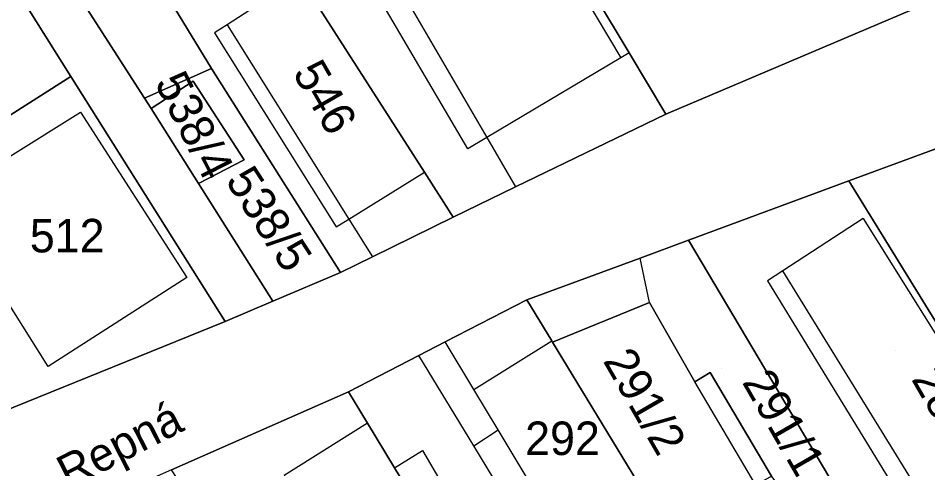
# Model space of a CAD drawing. Extents: x -263943 to -261149, y -1236934 to -1230686.
# Drawn here: x -262618.9 to -262564.6, y -1235593.2 to -1235566.3 of the extents above; entities that cross this region are included whole.
import ezdxf

# ---------------------------------------------------------------- set-up
doc = ezdxf.new("R2010")
doc.units = 0
for name, color, linetype in [('body_kn', 7, 'Continuous'), ('kladpar_druhypozemkov', 7, 'Continuous'), ('kladpar_hranice', 7, 'Continuous'), ('kladpar_parcelnecisla', 7, 'Continuous'), ('kladpar_plochy', 7, 'Continuous'), ('popisy', 7, 'Continuous'), ('zappar_hrandruhpozemk', 7, 'Continuous')]:
    doc.layers.add(name, color=color, linetype=linetype)

msp = doc.modelspace()

# ---------------------------------------------------------------- linework, layer by layer
at = {"layer": 'body_kn'}
for p, q in [((-262606.4, -1235566.73), (-262606.4, -1235566.73)), ((-262606.4, -1235566.73), (-262606.4, -1235566.73)), ((-262607.15, -1235567.21), (-262607.15, -1235567.21)), ((-262582.9, -1235568.69), (-262582.9, -1235568.69)), ((-262582.9, -1235568.69), (-262582.9, -1235568.69)), ((-262582.42, -1235568.4), (-262582.42, -1235568.4)), ((-262582.42, -1235568.4), (-262582.42, -1235568.4)), ((-262607.33, -1235569.33), (-262607.33, -1235569.33)), ((-262615.74, -1235569.81), (-262615.74, -1235569.81)), ((-262608.44, -1235570.09), (-262608.44, -1235570.09)), ((-262608.44, -1235570.09), (-262608.44, -1235570.09)), ((-262611.33, -1235571.1), (-262611.33, -1235571.1)), ((-262611.33, -1235571.1), (-262611.33, -1235571.1)), ((-262615.15, -1235571.93), (-262615.15, -1235571.93)), ((-262610.94, -1235571.72), (-262610.94, -1235571.72)), ((-262580.23, -1235572.05), (-262580.23, -1235572.05)), ((-262580.23, -1235572.05), (-262580.23, -1235572.05)), ((-262590.91, -1235573.45), (-262590.91, -1235573.45)), ((-262592.05, -1235574.13), (-262592.05, -1235574.13)), ((-262605.39, -1235574.77), (-262605.39, -1235574.77)), ((-262605.39, -1235574.77), (-262605.39, -1235574.77)), ((-262594.63, -1235575.52), (-262594.63, -1235575.52)), ((-262608.11, -1235576.19), (-262608.11, -1235576.19)), ((-262589.19, -1235576.39), (-262589.19, -1235576.39)), ((-262569.31, -1235576.04), (-262569.31, -1235576.04)), ((-262599.15, -1235578.31), (-262599.15, -1235578.31)), ((-262592.92, -1235578.2), (-262592.92, -1235578.2)), ((-262568.45, -1235578.28), (-262568.45, -1235578.28)), ((-262599.89, -1235578.77), (-262599.89, -1235578.77)), ((-262578.87, -1235579.57), (-262578.87, -1235579.57)), ((-262597.74, -1235580.56), (-262597.74, -1235580.56)), ((-262581.75, -1235580.64), (-262581.75, -1235580.64)), ((-262573.24, -1235581.41), (-262573.24, -1235581.41)), ((-262608.82, -1235581.8), (-262608.82, -1235581.8)), ((-262599.64, -1235581.49), (-262599.64, -1235581.49)), ((-262599.64, -1235581.49), (-262599.64, -1235581.49)), ((-262574.15, -1235582), (-262574.15, -1235582)), ((-262603.67, -1235583.21), (-262603.67, -1235583.21)), ((-262588.52, -1235583.14), (-262588.52, -1235583.14)), ((-262581.19, -1235583.29), (-262581.19, -1235583.29)), ((-262581.19, -1235583.29), (-262581.19, -1235583.29)), ((-262606.53, -1235584.43), (-262606.53, -1235584.43)), ((-262593.39, -1235585.64), (-262593.39, -1235585.64)), ((-262587.03, -1235585.58), (-262587.03, -1235585.58)), ((-262586.99, -1235585.65), (-262586.99, -1235585.65)), ((-262594.97, -1235586.46), (-262594.97, -1235586.46)), ((-262617.08, -1235587.11), (-262617.08, -1235587.11)), ((-262577.58, -1235587.46), (-262577.58, -1235587.46)), ((-262591.68, -1235588.48), (-262591.68, -1235588.48)), ((-262578.5, -1235588.03), (-262578.5, -1235588.03)), ((-262599.16, -1235588.62), (-262599.16, -1235588.62)), ((-262598.03, -1235590.49), (-262598.03, -1235590.49)), ((-262598.03, -1235590.49), (-262598.03, -1235590.49)), ((-262590.24, -1235590.88), (-262590.24, -1235590.88)), ((-262594.75, -1235592.11), (-262594.75, -1235592.11)), ((-262591.69, -1235591.84), (-262591.69, -1235591.84)), ((-262596.41, -1235593.15), (-262596.41, -1235593.15)), ((-262596.41, -1235593.15), (-262596.41, -1235593.15))]:
    msp.add_line(p, q, dxfattribs=at)
at = {"layer": 'kladpar_druhypozemkov'}
for p, q in [((-262600.07, -1235570.79), (-262600.07, -1235570.79)), ((-262606.7, -1235573.75), (-262606.7, -1235573.75)), ((-262616.5, -1235578.35), (-262616.5, -1235578.35)), ((-262602.82, -1235578.62), (-262602.82, -1235578.62)), ((-262566.5, -1235586.14), (-262566.5, -1235586.14)), ((-262576.91, -1235587.22), (-262576.91, -1235587.22)), ((-262580.8, -1235588.67), (-262580.8, -1235588.67)), ((-262586.6, -1235590.39), (-262586.6, -1235590.39))]:
    msp.add_line(p, q, dxfattribs=at)
at = {"layer": 'kladpar_hranice'}
for points in [[(-262635.9, -1235532.92), (-262611.33, -1235571.1), (-262610.94, -1235571.72), (-262608.11, -1235576.19), (-262603.67, -1235583.21), (-262606.53, -1235584.43), (-262615.74, -1235569.81), (-262636.68, -1235536.48), (-262660.4, -1235500.08), (-262671.47, -1235483.79), (-262679.06, -1235472.04), (-262681.79, -1235467.13), (-262683.41, -1235464.09), (-262680.45, -1235462.05), (-262676.61, -1235466.78), (-262674.83, -1235469.15), (-262676.77, -1235470.51), (-262635.9, -1235532.92)], [(-262611.33, -1235571.1), (-262635.9, -1235532.92), (-262676.77, -1235470.51), (-262674.83, -1235469.15), (-262624.28, -1235543.73), (-262610.71, -1235563.8), (-262607.33, -1235569.33), (-262611.33, -1235571.1)], [(-262644.9, -1235551.47), (-262649.62, -1235544.15), (-262636.68, -1235536.48), (-262615.74, -1235569.81), (-262627.92, -1235577.57), (-262630.52, -1235573.59), (-262632.81, -1235570.08), (-262637.13, -1235563.46), (-262644.9, -1235551.47)], [(-262580.23, -1235572.05), (-262582.42, -1235568.4), (-262590.74, -1235554.52), (-262591.13, -1235553.86), (-262594.76, -1235547.91), (-262586.81, -1235542.7), (-262581.64, -1235539.3), (-262575.62, -1235549.2), (-262573.86, -1235552.1), (-262565.51, -1235565.82), (-262580.23, -1235572.05)], [(-262580.23, -1235572.05), (-262589.19, -1235576.39), (-262592.92, -1235578.2), (-262594.63, -1235575.52), (-262602.06, -1235563.9), (-262604.4, -1235560.25), (-262591.13, -1235553.86), (-262590.74, -1235554.52), (-262582.42, -1235568.4), (-262580.23, -1235572.05)], [(-262599.64, -1235581.49), (-262607.33, -1235569.33), (-262610.71, -1235563.8), (-262604.83, -1235559.58), (-262604.4, -1235560.25), (-262602.06, -1235563.9), (-262594.63, -1235575.52), (-262592.92, -1235578.2), (-262597.74, -1235580.56), (-262599.64, -1235581.49)], [(-262532.65, -1235562.1), (-262539.93, -1235564.98), (-262540.35, -1235564.47), (-262546.13, -1235566.81), (-262550.31, -1235568.5), (-262550.6, -1235568.62), (-262559.42, -1235572.29), (-262564.18, -1235574.14), (-262569.31, -1235576.04), (-262578.87, -1235579.57), (-262581.75, -1235580.64), (-262588.52, -1235583.14), (-262593.39, -1235585.64), (-262594.97, -1235586.46), (-262599.16, -1235588.62), (-262609.72, -1235593.27), (-262614.05, -1235595.18), (-262619.84, -1235597.63)], [(-262619.88, -1235589.84), (-262606.53, -1235584.43), (-262603.67, -1235583.21), (-262599.64, -1235581.49), (-262597.74, -1235580.56), (-262592.92, -1235578.2), (-262589.19, -1235576.39), (-262580.23, -1235572.05), (-262565.51, -1235565.82)], [(-262605.39, -1235574.77), (-262608.44, -1235570.09), (-262610.94, -1235571.72), (-262611.33, -1235571.1), (-262607.33, -1235569.33), (-262599.64, -1235581.49), (-262603.67, -1235583.21), (-262608.11, -1235576.19), (-262605.39, -1235574.77)], [(-262621.54, -1235587.31), (-262627.92, -1235577.57), (-262615.74, -1235569.81), (-262606.53, -1235584.43), (-262619.88, -1235589.84), (-262621.54, -1235587.31)], [(-262608.44, -1235570.09), (-262605.39, -1235574.77), (-262608.11, -1235576.19), (-262610.94, -1235571.72), (-262608.44, -1235570.09)], [(-262514.59, -1235632.84), (-262528.73, -1235641.53), (-262542, -1235620.28), (-262569.31, -1235576.04), (-262564.18, -1235574.14), (-262552.53, -1235593.86), (-262549.04, -1235591.67), (-262543.13, -1235602.55), (-262538.78, -1235598.66), (-262533.84, -1235595.71), (-262512.13, -1235631.34), (-262514.59, -1235632.84)], [(-262562.18, -1235607.66), (-262564.7, -1235603.41), (-262578.87, -1235579.57), (-262569.31, -1235576.04), (-262542, -1235620.28), (-262551.28, -1235626.02), (-262555.42, -1235619.05), (-262562.18, -1235607.66)], [(-262571.9, -1235595.58), (-262573.18, -1235594.59), (-262573.91, -1235593.64), (-262577.58, -1235587.46), (-262578.5, -1235588.03), (-262581.19, -1235583.29), (-262586.99, -1235585.65), (-262587.03, -1235585.58), (-262588.52, -1235583.14), (-262581.75, -1235580.64), (-262578.87, -1235579.57), (-262564.7, -1235603.41), (-262564.78, -1235603.46), (-262568.49, -1235597.22), (-262568.92, -1235597.49), (-262570.11, -1235598.27), (-262570.97, -1235596.82), (-262571.31, -1235597.03), (-262571.9, -1235595.58)], [(-262580.78, -1235605.99), (-262578.08, -1235610.4), (-262581.61, -1235612.97), (-262583.11, -1235614.07), (-262583.53, -1235614.37), (-262585.72, -1235610.76), (-262588.62, -1235605.99), (-262593.56, -1235597.85), (-262596.41, -1235593.15), (-262598.03, -1235590.49), (-262599.16, -1235588.62), (-262594.97, -1235586.46), (-262593.39, -1235585.64), (-262588.52, -1235583.14), (-262587.03, -1235585.58), (-262586.99, -1235585.65), (-262581.61, -1235594.48), (-262579.94, -1235597.22), (-262579.1, -1235598.6), (-262576.33, -1235603.15), (-262580.78, -1235605.99)], [(-262573.91, -1235593.64), (-262574.85, -1235594.19), (-262579.94, -1235597.22), (-262581.61, -1235594.48), (-262586.99, -1235585.65), (-262581.19, -1235583.29), (-262578.5, -1235588.03), (-262577.58, -1235587.46), (-262573.91, -1235593.64)], [(-262583.53, -1235614.37), (-262582.68, -1235615.74), (-262585.25, -1235621.32), (-262574.89, -1235638.57), (-262570.31, -1235635.73), (-262570.01, -1235635.54), (-262563.41, -1235645.91), (-262577.29, -1235654.35), (-262583.63, -1235643.98), (-262578.54, -1235640.83), (-262594.84, -1235616.03), (-262609.72, -1235593.27), (-262599.16, -1235588.62), (-262598.03, -1235590.49), (-262596.41, -1235593.15), (-262593.56, -1235597.85), (-262588.62, -1235605.99), (-262585.72, -1235610.76), (-262583.53, -1235614.37)]]:
    msp.add_lwpolyline(points, dxfattribs=at)
at = {"layer": 'kladpar_plochy'}
for points in [[(-262635.9, -1235532.92), (-262611.33, -1235571.1), (-262610.94, -1235571.72), (-262608.11, -1235576.19), (-262603.67, -1235583.21), (-262606.53, -1235584.43), (-262615.74, -1235569.81), (-262636.68, -1235536.48), (-262660.4, -1235500.08), (-262671.47, -1235483.79), (-262679.06, -1235472.04), (-262681.79, -1235467.13), (-262683.41, -1235464.09), (-262680.45, -1235462.05), (-262676.61, -1235466.78), (-262674.83, -1235469.15), (-262676.77, -1235470.51)], [(-262611.33, -1235571.1), (-262635.9, -1235532.92), (-262676.77, -1235470.51), (-262674.83, -1235469.15), (-262624.28, -1235543.73), (-262610.71, -1235563.8), (-262607.33, -1235569.33)], [(-262644.9, -1235551.47), (-262649.62, -1235544.15), (-262636.68, -1235536.48), (-262615.74, -1235569.81), (-262627.92, -1235577.57), (-262630.52, -1235573.59), (-262632.81, -1235570.08), (-262637.13, -1235563.46)], [(-262580.23, -1235572.05), (-262582.42, -1235568.4), (-262590.74, -1235554.52), (-262591.13, -1235553.86), (-262594.76, -1235547.91), (-262586.81, -1235542.7), (-262581.64, -1235539.3), (-262575.62, -1235549.2), (-262573.86, -1235552.1), (-262565.51, -1235565.82)], [(-262580.23, -1235572.05), (-262589.19, -1235576.39), (-262592.92, -1235578.2), (-262594.63, -1235575.52), (-262602.06, -1235563.9), (-262604.4, -1235560.25), (-262591.13, -1235553.86), (-262590.74, -1235554.52), (-262582.42, -1235568.4)], [(-262599.64, -1235581.49), (-262607.33, -1235569.33), (-262610.71, -1235563.8), (-262604.83, -1235559.58), (-262604.4, -1235560.25), (-262602.06, -1235563.9), (-262594.63, -1235575.52), (-262592.92, -1235578.2), (-262597.74, -1235580.56)], [(-262605.39, -1235574.77), (-262608.44, -1235570.09), (-262610.94, -1235571.72), (-262611.33, -1235571.1), (-262607.33, -1235569.33), (-262599.64, -1235581.49), (-262603.67, -1235583.21), (-262608.11, -1235576.19)], [(-262621.54, -1235587.31), (-262627.92, -1235577.57), (-262615.74, -1235569.81), (-262606.53, -1235584.43), (-262619.88, -1235589.84)], [(-262608.44, -1235570.09), (-262605.39, -1235574.77), (-262608.11, -1235576.19), (-262610.94, -1235571.72)], [(-262514.59, -1235632.84), (-262528.73, -1235641.53), (-262542, -1235620.28), (-262569.31, -1235576.04), (-262564.18, -1235574.14), (-262552.53, -1235593.86), (-262549.04, -1235591.67), (-262543.13, -1235602.55), (-262538.78, -1235598.66), (-262533.84, -1235595.71), (-262512.13, -1235631.34)], [(-262562.18, -1235607.66), (-262564.7, -1235603.41), (-262578.87, -1235579.57), (-262569.31, -1235576.04), (-262542, -1235620.28), (-262551.28, -1235626.02), (-262555.42, -1235619.05)], [(-262571.9, -1235595.58), (-262573.18, -1235594.59), (-262573.91, -1235593.64), (-262577.58, -1235587.46), (-262578.5, -1235588.03), (-262581.19, -1235583.29), (-262586.99, -1235585.65), (-262587.03, -1235585.58), (-262588.52, -1235583.14), (-262581.75, -1235580.64), (-262578.87, -1235579.57), (-262564.7, -1235603.41), (-262564.78, -1235603.46), (-262568.49, -1235597.22), (-262568.92, -1235597.49), (-262570.11, -1235598.27), (-262570.97, -1235596.82), (-262571.31, -1235597.03)], [(-262580.78, -1235605.99), (-262578.08, -1235610.4), (-262581.61, -1235612.97), (-262583.11, -1235614.07), (-262583.53, -1235614.37), (-262585.72, -1235610.76), (-262588.62, -1235605.99), (-262593.56, -1235597.85), (-262596.41, -1235593.15), (-262598.03, -1235590.49), (-262599.16, -1235588.62), (-262594.97, -1235586.46), (-262593.39, -1235585.64), (-262588.52, -1235583.14), (-262587.03, -1235585.58), (-262586.99, -1235585.65), (-262581.61, -1235594.48), (-262579.94, -1235597.22), (-262579.1, -1235598.6), (-262576.33, -1235603.15)], [(-262573.91, -1235593.64), (-262574.85, -1235594.19), (-262579.94, -1235597.22), (-262581.61, -1235594.48), (-262586.99, -1235585.65), (-262581.19, -1235583.29), (-262578.5, -1235588.03), (-262577.58, -1235587.46)], [(-262583.53, -1235614.37), (-262582.68, -1235615.74), (-262585.25, -1235621.32), (-262574.89, -1235638.57), (-262570.31, -1235635.73), (-262570.01, -1235635.54), (-262563.41, -1235645.91), (-262577.29, -1235654.35), (-262583.63, -1235643.98), (-262578.54, -1235640.83), (-262594.84, -1235616.03), (-262609.72, -1235593.27), (-262599.16, -1235588.62), (-262598.03, -1235590.49), (-262596.41, -1235593.15), (-262593.56, -1235597.85), (-262588.62, -1235605.99), (-262585.72, -1235610.76)]]:
    msp.add_lwpolyline(points, close=True, dxfattribs=at)
for points in [[(-262619.88, -1235589.84), (-262606.53, -1235584.43), (-262603.67, -1235583.21), (-262599.64, -1235581.49), (-262597.74, -1235580.56), (-262592.92, -1235578.2), (-262589.19, -1235576.39), (-262580.23, -1235572.05), (-262565.51, -1235565.82), (-262557.42, -1235563.05), (-262553, -1235561.54), (-262545.43, -1235558.25), (-262545.6, -1235558), (-262540.9, -1235555.87), (-262539.2, -1235555.11), (-262537.59, -1235554.38), (-262537.37, -1235554.74), (-262532.87, -1235552.78)], [(-262532.65, -1235562.1), (-262539.93, -1235564.98), (-262540.35, -1235564.47), (-262546.13, -1235566.81), (-262550.31, -1235568.5), (-262550.6, -1235568.62), (-262559.42, -1235572.29), (-262564.18, -1235574.14), (-262569.31, -1235576.04), (-262578.87, -1235579.57), (-262581.75, -1235580.64), (-262588.52, -1235583.14), (-262593.39, -1235585.64), (-262594.97, -1235586.46), (-262599.16, -1235588.62), (-262609.72, -1235593.27), (-262614.05, -1235595.18), (-262619.84, -1235597.63)]]:
    msp.add_lwpolyline(points, dxfattribs=at)
at = {"layer": 'zappar_hrandruhpozemk'}
for p, q in [((-262589.22, -1235558.13), (-262582.9, -1235568.69)), ((-262597.06, -1235562.89), (-262590.91, -1235573.45)), ((-262606.4, -1235566.73), (-262599.15, -1235578.31)), ((-262607.15, -1235567.21), (-262599.89, -1235578.77)), ((-262582.9, -1235568.69), (-262590.91, -1235573.45)), ((-262582.42, -1235568.4), (-262582.9, -1235568.69)), ((-262590.91, -1235573.45), (-262589.19, -1235576.39)), ((-262599.15, -1235578.31), (-262594.63, -1235575.52)), ((-262617.08, -1235587.11), (-262623.41, -1235577.08)), ((-262599.89, -1235578.77), (-262599.15, -1235578.31)), ((-262599.15, -1235578.31), (-262597.74, -1235580.56)), ((-262581.19, -1235583.29), (-262581.75, -1235580.64)), ((-262574.15, -1235582), (-262564.48, -1235597.79)), ((-262591.68, -1235588.48), (-262593.39, -1235585.64)), ((-262591.68, -1235588.48), (-262587.03, -1235585.58)), ((-262591.69, -1235591.84), (-262594.97, -1235586.46)), ((-262574.85, -1235594.19), (-262578.5, -1235588.03)), ((-262591.69, -1235591.84), (-262590.24, -1235590.88)), ((-262596.41, -1235593.15), (-262594.75, -1235592.11)), ((-262594.75, -1235592.11), (-262591.97, -1235596.87)), ((-262587.72, -1235598.33), (-262591.69, -1235591.84))]:
    msp.add_line(p, q, dxfattribs=at)
for points in [[(-262590.91, -1235573.45), (-262592.05, -1235574.13), (-262598.22, -1235563.59), (-262597.06, -1235562.89)], [(-262602.06, -1235563.9), (-262606.4, -1235566.73), (-262607.15, -1235567.21)], [(-262623.41, -1235577.08), (-262615.15, -1235571.93), (-262608.82, -1235581.8), (-262617.08, -1235587.11)], [(-262568.45, -1235578.28), (-262573.24, -1235581.41), (-262574.15, -1235582)], [(-262568.45, -1235578.28), (-262558.56, -1235594.04), (-262554.25, -1235600.9), (-262559.28, -1235604.02), (-262561.1, -1235601.07)], [(-262561.1, -1235601.07), (-262563.51, -1235597.17), (-262573.24, -1235581.41)], [(-262586.3, -1235597.44), (-262590.24, -1235590.88), (-262591.68, -1235588.48)], [(-262598.03, -1235590.49), (-262603, -1235593.61), (-262602.48, -1235594.44)]]:
    msp.add_lwpolyline(points, dxfattribs=at)

# ---------------------------------------------------------------- texts
at = {"layer": 'kladpar_parcelnecisla'}
for s, rotation, p in [('546', 300, (-262602.533, -1235569.591)), ('538/4', 297, (-262610.76, -1235570.177)), ('538/5', 303, (-262606.551, -1235576.022)), ('291/2', 300, (-262584.007, -1235586.767)), ('291/1', 300, (-262575.709, -1235588.036)), ('284', 300, (-262565.605, -1235587.857))]:
    msp.add_text(s, height=2, rotation=rotation, dxfattribs=at).set_placement(p)
for s, p in [('512', (-262618.181, -1235580.3)), ('292', (-262588.622, -1235592.39))]:
    msp.add_text(s, height=2, dxfattribs=at).set_placement(p)
at = {"layer": 'popisy'}
msp.add_text('Repná', height=2, rotation=27, dxfattribs=at).set_placement((-262615.888, -1235594.459))

doc.saveas('drawing.dxf')
